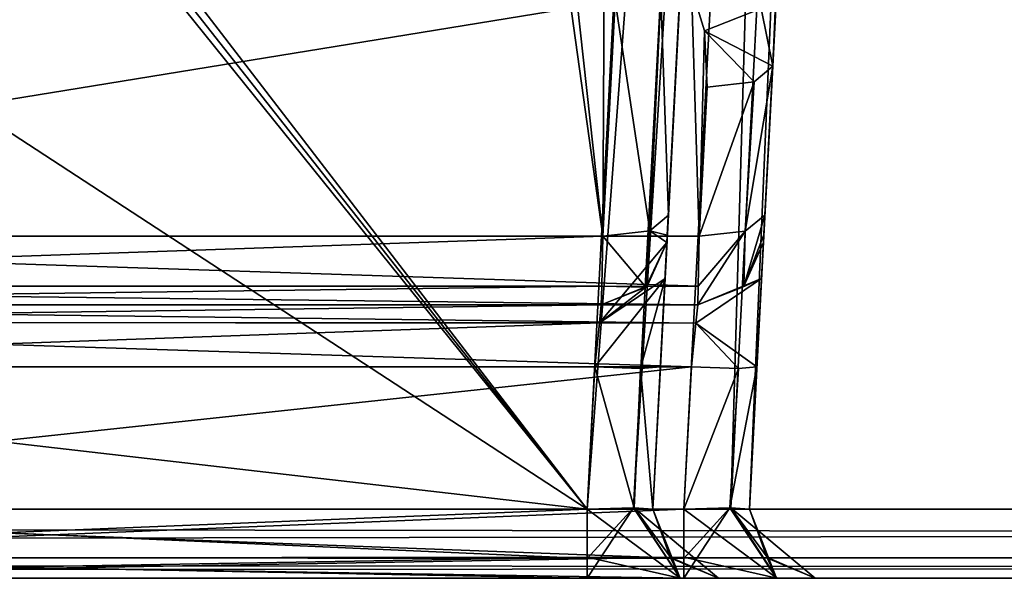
# Model space of a CAD drawing. Header units: inches. Extents: x -9.1 to 9.1, y -1.6 to 4.3.
# Tile 486 of 656: x -1.434 to -0.984, y -1.605 to -1.35. Entities that reach past the tile are written whole.
import ezdxf

# ---------------------------------------------------------------- set-up
doc = ezdxf.new("R2010")
doc.units = ezdxf.units.IN
doc.header["$LTSCALE"] = 65.185185
doc.header["$MEASUREMENT"] = 0
for name, color, linetype in [('2242', 7, 'CONTINUOUS'), ('2360', 7, 'CONTINUOUS'), ('2389', 7, 'CONTINUOUS'), ('2601', 7, 'CONTINUOUS'), ('2618', 7, 'CONTINUOUS'), ('2713', 7, 'CONTINUOUS'), ('2717', 7, 'CONTINUOUS'), ('2750', 7, 'CONTINUOUS'), ('2772', 7, 'CONTINUOUS'), ('3121', 7, 'CONTINUOUS'), ('3179', 7, 'CONTINUOUS'), ('3473', 7, 'CONTINUOUS'), ('3550', 7, 'CONTINUOUS'), ('4758', 7, 'CONTINUOUS'), ('4830', 7, 'CONTINUOUS'), ('4831', 7, 'CONTINUOUS'), ('4832', 7, 'CONTINUOUS'), ('4833', 7, 'CONTINUOUS'), ('8669', 7, 'CONTINUOUS'), ('8670', 7, 'CONTINUOUS'), ('8671', 7, 'CONTINUOUS'), ('8672', 7, 'CONTINUOUS'), ('8673', 7, 'CONTINUOUS'), ('8674', 7, 'CONTINUOUS'), ('8675', 7, 'CONTINUOUS'), ('8676', 7, 'CONTINUOUS'), ('8687', 7, 'CONTINUOUS'), ('8751', 7, 'CONTINUOUS'), ('8752', 7, 'CONTINUOUS'), ('8753', 7, 'CONTINUOUS'), ('8799', 7, 'CONTINUOUS'), ('8847', 7, 'CONTINUOUS'), ('8848', 7, 'CONTINUOUS'), ('9415', 7, 'CONTINUOUS'), ('9420', 7, 'CONTINUOUS'), ('9421', 7, 'CONTINUOUS'), ('9422', 7, 'CONTINUOUS'), ('9423', 7, 'CONTINUOUS'), ('9424', 7, 'CONTINUOUS'), ('9428', 7, 'CONTINUOUS'), ('9429', 7, 'CONTINUOUS'), ('9430', 7, 'CONTINUOUS'), ('9431', 7, 'CONTINUOUS')]:
    doc.layers.add(name, color=color, linetype=linetype)

msp = doc.modelspace()

# ---------------------------------------------------------------- linework, layer by layer
at = {"layer": '2242', "linetype": 'Continuous'}
for points in [[(-3.12257, -0.63817, 4.57874), (8.57837, -1.57343, 4.62775), (-3.08276, -0.62178, 4.57788), (-3.12257, -0.63817, 4.57874)], [(-3.08276, -0.62178, 4.57788), (8.57837, -1.57343, 4.62775), (-2.87743, -0.63817, 4.57874), (-3.08276, -0.62178, 4.57788)], [(-1.12257, -0.63817, 4.57874), (8.57837, -1.57343, 4.62775), (-1.08276, -0.62178, 4.57788), (-1.12257, -0.63817, 4.57874)], [(8.57837, -1.57343, 4.62775), (-0.87743, -0.63817, 4.57874), (-1.08276, -0.62178, 4.57788), (8.57837, -1.57343, 4.62775)], [(-8.57837, -1.57343, 4.62775), (8.57837, -1.57343, 4.62775), (-8.52935, -0.63817, 4.57874), (-8.57837, -1.57343, 4.62775)], [(-8.52935, -0.63817, 4.57874), (8.57837, -1.57343, 4.62775), (-7.12257, -0.63817, 4.57874), (-8.52935, -0.63817, 4.57874)], [(-7.12257, -0.63817, 4.57874), (8.57837, -1.57343, 4.62775), (-6.87743, -0.63817, 4.57874), (-7.12257, -0.63817, 4.57874)], [(-6.87743, -0.63817, 4.57874), (8.57837, -1.57343, 4.62775), (-6.10626, -0.63866, 4.57876), (-6.87743, -0.63817, 4.57874)], [(-6.10626, -0.63866, 4.57876), (8.57837, -1.57343, 4.62775), (-5.89369, -0.63806, 4.57873), (-6.10626, -0.63866, 4.57876)], [(-5.89369, -0.63806, 4.57873), (8.57837, -1.57343, 4.62775), (-5.12257, -0.63817, 4.57874), (-5.89369, -0.63806, 4.57873)], [(-5.12257, -0.63817, 4.57874), (8.57837, -1.57343, 4.62775), (-4.87743, -0.63817, 4.57874), (-5.12257, -0.63817, 4.57874)], [(-4.87743, -0.63817, 4.57874), (8.57837, -1.57343, 4.62775), (-4.1063, -0.63817, 4.57874), (-4.87743, -0.63817, 4.57874)], [(-4.1063, -0.63817, 4.57874), (8.57837, -1.57343, 4.62775), (-3.89369, -0.63806, 4.57873), (-4.1063, -0.63817, 4.57874)], [(-3.89369, -0.63806, 4.57873), (8.57837, -1.57343, 4.62775), (-3.12257, -0.63817, 4.57874), (-3.89369, -0.63806, 4.57873)], [(-2.87743, -0.63817, 4.57874), (8.57837, -1.57343, 4.62775), (-2.1063, -0.63817, 4.57874), (-2.87743, -0.63817, 4.57874)], [(-2.1063, -0.63817, 4.57874), (8.57837, -1.57343, 4.62775), (-1.89369, -0.63806, 4.57873), (-2.1063, -0.63817, 4.57874)], [(-1.89369, -0.63806, 4.57873), (8.57837, -1.57343, 4.62775), (-1.12257, -0.63817, 4.57874), (-1.89369, -0.63806, 4.57873)]]:
    msp.add_3dface(points, dxfattribs=at)
at = {"layer": '2360', "linetype": 'Continuous'}
for points in [[(-1.7482, -0.84517, 4.46441), (-1.8937, -0.63817, 4.47526), (-1.17481, -1.57343, 4.42625), (-1.7482, -0.84517, 4.46441)], [(-1.17481, -1.57343, 4.42625), (-1.8937, -0.63817, 4.47526), (-1.1258, -0.63817, 4.47526), (-1.17481, -1.57343, 4.42625)], [(-1.73027, -0.88351, 4.4624), (-1.7482, -0.84517, 4.46441), (-1.17481, -1.57343, 4.42625), (-1.73027, -0.88351, 4.4624)], [(-1.73027, -0.88351, 4.4624), (-1.17481, -1.57343, 4.42625), (-1.70722, -1.22575, 4.44447), (-1.73027, -0.88351, 4.4624)], [(-1.17481, -1.57343, 4.42625), (-1.68549, -1.57343, 4.42625), (-1.70722, -1.22575, 4.44447), (-1.17481, -1.57343, 4.42625)]]:
    msp.add_3dface(points, dxfattribs=at)
at = {"layer": '2389', "linetype": 'Continuous'}
for points in [[(-8.57831, -1.605, -4.59779), (8.57828, -1.605, -4.59779), (-5.99933, -1.605, -4.51066), (-8.57831, -1.605, -4.59779)], [(8.57828, -1.605, 4.59779), (-8.57831, -1.605, 4.59779), (5.99933, -1.605, 4.51066), (8.57828, -1.605, 4.59779)], [(5.99933, -1.605, 4.51066), (-8.57831, -1.605, 4.59779), (1.99933, -1.605, 4.51066), (5.99933, -1.605, 4.51066)], [(1.99933, -1.605, 4.51066), (-8.57831, -1.605, 4.59779), (-2.00067, -1.605, 4.51066), (1.99933, -1.605, 4.51066)], [(-5.99933, -1.605, -4.51066), (8.57828, -1.605, -4.59779), (-1.99933, -1.605, -4.51066), (-5.99933, -1.605, -4.51066)], [(-2.00067, -1.605, 4.51066), (0.82518, -1.605, 4.45621), (1.17482, -1.605, 4.45621), (-2.00067, -1.605, 4.51066)], [(0.82518, -1.605, 4.45621), (-2.00067, -1.605, 4.51066), (-0.82518, -1.605, 4.45621), (0.82518, -1.605, 4.45621)], [(1.68548, -1.605, 4.45621), (1.99933, -1.605, 4.51066), (-2.00067, -1.605, 4.51066), (1.68548, -1.605, 4.45621)], [(1.68548, -1.605, 4.45621), (-2.00067, -1.605, 4.51066), (1.17482, -1.605, 4.45621), (1.68548, -1.605, 4.45621)], [(-1.68548, -1.605, 4.45621), (-1.17482, -1.605, 4.45621), (-2.00067, -1.605, 4.51066), (-1.68548, -1.605, 4.45621)], [(-2.00067, -1.605, 4.51066), (-1.17482, -1.605, 4.45621), (-0.86758, -1.605, 4.43865), (-2.00067, -1.605, 4.51066)], [(-0.82518, -1.605, 4.45621), (-2.00067, -1.605, 4.51066), (-0.86758, -1.605, 4.43865), (-0.82518, -1.605, 4.45621)], [(-1.99933, -1.605, -4.51066), (8.57828, -1.605, -4.59779), (2.00067, -1.605, -4.51066), (-1.99933, -1.605, -4.51066)], [(-1.99933, -1.605, -4.51066), (2.00067, -1.605, -4.51066), (-1.68548, -1.605, -4.45621), (-1.99933, -1.605, -4.51066)], [(-1.17482, -1.605, 4.1199), (-1.73311, -1.605, 4.1199), (-1.13072, -1.605, -4.1199), (-1.17482, -1.605, 4.1199)], [(-1.73311, -1.605, 4.1199), (-1.73311, -1.605, -4.1199), (-1.13072, -1.605, -4.1199), (-1.73311, -1.605, 4.1199)], [(-1.68548, -1.605, -4.45621), (2.00067, -1.605, -4.51066), (-1.13072, -1.605, -4.45621), (-1.68548, -1.605, -4.45621)], [(-1.17482, -1.605, 4.45621), (-1.13245, -1.605, 4.43868), (-0.8851, -1.605, 4.39628), (-1.17482, -1.605, 4.45621)], [(-0.86758, -1.605, 4.43865), (-1.17482, -1.605, 4.45621), (-0.8851, -1.605, 4.39628), (-0.86758, -1.605, 4.43865)], [(-1.13242, -1.605, 4.13746), (-1.17482, -1.605, 4.1199), (-1.13072, -1.605, -4.1199), (-1.13242, -1.605, 4.13746)], [(-1.13245, -1.605, 4.43868), (-1.1149, -1.605, 4.39628), (-0.8851, -1.605, 4.17982), (-1.13245, -1.605, 4.43868)], [(-0.8851, -1.605, 4.39628), (-1.13245, -1.605, 4.43868), (-0.8851, -1.605, 4.17982), (-0.8851, -1.605, 4.39628)], [(-1.1149, -1.605, 4.17982), (-1.13242, -1.605, 4.13746), (-1.13072, -1.605, -4.1199), (-1.1149, -1.605, 4.17982)], [(-1.08835, -1.605, -4.13742), (-1.1149, -1.605, 4.17982), (-1.13072, -1.605, -4.1199), (-1.08835, -1.605, -4.13742)], [(2.00067, -1.605, -4.51066), (-0.86928, -1.605, -4.45621), (-1.13072, -1.605, -4.45621), (2.00067, -1.605, -4.51066)], [(-1.13072, -1.605, -4.45621), (-0.86928, -1.605, -4.45621), (-1.08832, -1.605, -4.43865), (-1.13072, -1.605, -4.45621)], [(-1.1149, -1.605, 4.39628), (-1.1149, -1.605, 4.17982), (-1.08835, -1.605, -4.13742), (-1.1149, -1.605, 4.39628)], [(-0.91168, -1.605, -4.13746), (-1.1149, -1.605, 4.39628), (-0.92921, -1.605, -4.17982), (-0.91168, -1.605, -4.13746)], [(-1.1149, -1.605, 4.39628), (-0.91168, -1.605, -4.13746), (-0.8851, -1.605, 4.17982), (-1.1149, -1.605, 4.39628)], [(-0.92921, -1.605, -4.17982), (-1.1149, -1.605, 4.39628), (-0.92921, -1.605, -4.39628), (-0.92921, -1.605, -4.17982)], [(-0.92921, -1.605, -4.39628), (-1.1149, -1.605, 4.39628), (-1.07079, -1.605, -4.17982), (-0.92921, -1.605, -4.39628)], [(-1.07079, -1.605, -4.17982), (-1.1149, -1.605, 4.39628), (-1.08835, -1.605, -4.13742), (-1.07079, -1.605, -4.17982)], [(-1.08832, -1.605, -4.43865), (-0.86928, -1.605, -4.45621), (-1.07079, -1.605, -4.39628), (-1.08832, -1.605, -4.43865)], [(-0.91165, -1.605, -4.43868), (-0.92921, -1.605, -4.39628), (-1.07079, -1.605, -4.17982), (-0.91165, -1.605, -4.43868)], [(-0.86928, -1.605, -4.45621), (-0.91165, -1.605, -4.43868), (-1.07079, -1.605, -4.39628), (-0.86928, -1.605, -4.45621)], [(-1.07079, -1.605, -4.39628), (-0.91165, -1.605, -4.43868), (-1.07079, -1.605, -4.17982), (-1.07079, -1.605, -4.39628)]]:
    msp.add_3dface(points, dxfattribs=at)
at = {"layer": '2601', "linetype": 'Continuous'}
for points in [[(-1.7072, -1.2257, -4.44447), (-1.68551, -1.57343, -4.42625), (-1.08276, -0.65843, -4.4742), (-1.7072, -1.2257, -4.44447)], [(-1.68551, -1.57343, -4.42625), (-1.13071, -1.57343, -4.42625), (-1.08276, -0.65843, -4.4742), (-1.68551, -1.57343, -4.42625)]]:
    msp.add_3dface(points, dxfattribs=at)
at = {"layer": '2618', "linetype": 'Continuous'}
for points in [[(3.12257, -0.63817, -4.57874), (-8.57837, -1.57343, -4.62775), (3.08276, -0.62178, -4.57788), (3.12257, -0.63817, -4.57874)], [(3.08276, -0.62178, -4.57788), (-8.57837, -1.57343, -4.62775), (2.87743, -0.63817, -4.57874), (3.08276, -0.62178, -4.57788)], [(6.1063, -0.63817, -4.57874), (-8.57837, -1.57343, -4.62775), (5.89369, -0.63806, -4.57873), (6.1063, -0.63817, -4.57874)], [(5.89369, -0.63806, -4.57873), (-8.57837, -1.57343, -4.62775), (5.12257, -0.63817, -4.57874), (5.89369, -0.63806, -4.57873)], [(4.1063, -0.63817, -4.57874), (-8.57837, -1.57343, -4.62775), (3.89369, -0.63806, -4.57873), (4.1063, -0.63817, -4.57874)], [(3.89369, -0.63806, -4.57873), (-8.57837, -1.57343, -4.62775), (3.12257, -0.63817, -4.57874), (3.89369, -0.63806, -4.57873)], [(2.1063, -0.63817, -4.57874), (-8.57837, -1.57343, -4.62775), (1.89369, -0.63806, -4.57873), (2.1063, -0.63817, -4.57874)], [(1.89369, -0.63806, -4.57873), (-8.57837, -1.57343, -4.62775), (-1.8937, -0.63817, -4.57874), (1.89369, -0.63806, -4.57873)], [(8.57837, -1.57343, -4.62775), (-8.57837, -1.57343, -4.62775), (8.52935, -0.63817, -4.57874), (8.57837, -1.57343, -4.62775)], [(8.52935, -0.63817, -4.57874), (-8.57837, -1.57343, -4.62775), (7.12257, -0.63817, -4.57874), (8.52935, -0.63817, -4.57874)], [(7.12257, -0.63817, -4.57874), (-8.57837, -1.57343, -4.62775), (6.87743, -0.63817, -4.57874), (7.12257, -0.63817, -4.57874)], [(6.87743, -0.63817, -4.57874), (-8.57837, -1.57343, -4.62775), (6.1063, -0.63817, -4.57874), (6.87743, -0.63817, -4.57874)], [(5.12257, -0.63817, -4.57874), (-8.57837, -1.57343, -4.62775), (4.87743, -0.63817, -4.57874), (5.12257, -0.63817, -4.57874)], [(4.87743, -0.63817, -4.57874), (-8.57837, -1.57343, -4.62775), (4.1063, -0.63817, -4.57874), (4.87743, -0.63817, -4.57874)], [(2.87743, -0.63817, -4.57874), (-8.57837, -1.57343, -4.62775), (2.1063, -0.63817, -4.57874), (2.87743, -0.63817, -4.57874)]]:
    msp.add_3dface(points, dxfattribs=at)
at = {"layer": '2713', "linetype": 'Continuous'}
for points in [[(-1.82228, -1.48, 3.86955), (-1.79654, -1.48, 4.11649), (-1.16843, -1.48, 4.11649), (-1.82228, -1.48, 3.86955)], [(-1.16843, -1.48, 3.86955), (-1.82228, -1.48, 3.86955), (-1.16843, -1.48, 4.11649), (-1.16843, -1.48, 3.86955)]]:
    msp.add_3dface(points, dxfattribs=at)
at = {"layer": '2717', "linetype": 'Continuous'}
for points in [[(-1.82228, -1.48, -3.86955), (-1.12433, -1.48, -3.86955), (-1.81384, -1.48, -4.10259), (-1.82228, -1.48, -3.86955)], [(-1.81384, -1.48, -4.10259), (-1.12433, -1.48, -3.86955), (-1.79654, -1.48, -4.11649), (-1.81384, -1.48, -4.10259)], [(-1.12433, -1.48, -3.86955), (-1.12433, -1.48, -4.11649), (-1.79654, -1.48, -4.11649), (-1.12433, -1.48, -3.86955)]]:
    msp.add_3dface(points, dxfattribs=at)
at = {"layer": '2750', "linetype": 'Continuous'}
for points in [[(-1.83865, -1.13627, 3.69695), (-1.82228, -1.44873, 3.82319), (-1.21131, -1.13627, 3.69695), (-1.83865, -1.13627, 3.69695)], [(-1.82228, -1.44873, 3.82319), (-1.16777, -1.44873, 3.82319), (-1.21131, -1.13627, 3.69695), (-1.82228, -1.44873, 3.82319)], [(-1.21131, -1.13627, 3.69695), (-1.16777, -1.44873, 3.82319), (-1.19269, -1.22118, 3.73125), (-1.21131, -1.13627, 3.69695)], [(-1.16777, -1.44873, 3.82319), (-1.16691, -1.30154, 3.76372), (-1.19269, -1.22118, 3.73125), (-1.16777, -1.44873, 3.82319)], [(-1.16777, -1.44873, 3.82319), (-1.16213, -1.34115, 3.77972), (-1.16691, -1.30154, 3.76372), (-1.16777, -1.44873, 3.82319)]]:
    msp.add_3dface(points, dxfattribs=at)
at = {"layer": '2772', "linetype": 'Continuous'}
for points in [[(-1.73311, -1.57343, 4.14986), (-1.17481, -1.57343, 4.14986), (-1.73944, -1.50843, 4.14645), (-1.73311, -1.57343, 4.14986)], [(-1.73944, -1.50843, 4.14645), (-1.17481, -1.57343, 4.14986), (-1.17141, -1.50843, 4.14645), (-1.73944, -1.50843, 4.14645)]]:
    msp.add_3dface(points, dxfattribs=at)
at = {"layer": '3121', "linetype": 'Continuous'}
for points in [[(-8.57837, -1.59535, -4.61984), (-8.57837, -1.57343, -4.62775), (8.57837, -1.59595, -4.61927), (-8.57837, -1.59535, -4.61984)], [(8.57837, -1.59595, -4.61927), (-8.57837, -1.57343, -4.62775), (8.57837, -1.57343, -4.62775), (8.57837, -1.59595, -4.61927)], [(8.57828, -1.605, -4.59779), (-8.57831, -1.605, -4.59779), (-8.57837, -1.59535, -4.61984), (8.57828, -1.605, -4.59779)], [(8.57828, -1.605, -4.59779), (-8.57837, -1.59535, -4.61984), (8.57837, -1.59595, -4.61927), (8.57828, -1.605, -4.59779)]]:
    msp.add_3dface(points, dxfattribs=at)
at = {"layer": '3179', "linetype": 'Continuous'}
for points in [[(8.57837, -1.57343, 4.62775), (-8.57837, -1.57343, 4.62775), (-8.57837, -1.59595, 4.61927), (8.57837, -1.57343, 4.62775)], [(8.57837, -1.59535, 4.61984), (8.57837, -1.57343, 4.62775), (-8.57837, -1.59595, 4.61927), (8.57837, -1.59535, 4.61984)], [(-8.57831, -1.605, 4.59779), (8.57837, -1.59535, 4.61984), (-8.57837, -1.59595, 4.61927), (-8.57831, -1.605, 4.59779)], [(-8.57831, -1.605, 4.59779), (8.57828, -1.605, 4.59779), (8.57837, -1.59535, 4.61984), (-8.57831, -1.605, 4.59779)]]:
    msp.add_3dface(points, dxfattribs=at)
at = {"layer": '3473', "linetype": 'Continuous'}
for points in [[(-1.73944, -1.50843, -4.14645), (-1.12731, -1.50843, -4.14645), (-1.73311, -1.57343, -4.14986), (-1.73944, -1.50843, -4.14645)], [(-1.12731, -1.50843, -4.14645), (-1.13071, -1.57343, -4.14986), (-1.73311, -1.57343, -4.14986), (-1.12731, -1.50843, -4.14645)]]:
    msp.add_3dface(points, dxfattribs=at)
at = {"layer": '3550', "linetype": 'Continuous'}
for points in [[(-1.83865, -1.13627, -3.69695), (-1.19439, -1.13627, -3.69695), (-1.82228, -1.44873, -3.82319), (-1.83865, -1.13627, -3.69695)], [(-1.19439, -1.13627, -3.69695), (-1.16661, -1.24354, -3.74029), (-1.82228, -1.44873, -3.82319), (-1.19439, -1.13627, -3.69695)], [(-1.16661, -1.24354, -3.74029), (-1.12718, -1.33537, -3.77739), (-1.82228, -1.44873, -3.82319), (-1.16661, -1.24354, -3.74029)], [(-1.82228, -1.44873, -3.82319), (-1.12718, -1.33537, -3.77739), (-1.12367, -1.44873, -3.82319), (-1.82228, -1.44873, -3.82319)], [(-1.12367, -1.44873, -3.82319), (-1.12718, -1.33537, -3.77739), (-1.12123, -1.35496, -3.7853), (-1.12367, -1.44873, -3.82319)], [(-1.1201, -1.38064, -3.79568), (-1.12367, -1.44873, -3.82319), (-1.12123, -1.35496, -3.7853), (-1.1201, -1.38064, -3.79568)]]:
    msp.add_3dface(points, dxfattribs=at)
at = {"layer": '4758', "linetype": 'Continuous'}
for points in [[(-1.0528, -0.65843, -4.44424), (-1.10075, -1.57343, -4.39629), (-1.0528, -0.65843, -3.80177), (-1.0528, -0.65843, -4.44424)], [(-1.10075, -1.57343, -4.39629), (-1.07147, -1.0147, -3.81291), (-1.0528, -0.65843, -3.80177), (-1.10075, -1.57343, -4.39629)], [(-1.07147, -1.0147, -3.81291), (-1.10075, -1.57343, -4.39629), (-1.09523, -1.46806, -4.15781), (-1.07147, -1.0147, -3.81291)], [(-1.09437, -1.45157, -4.11652), (-1.07147, -1.0147, -3.81291), (-1.09523, -1.46806, -4.15781), (-1.09437, -1.45157, -4.11652)], [(-1.09437, -1.45157, -4.11652), (-1.09014, -1.37097, -3.82349), (-1.07147, -1.0147, -3.81291), (-1.09437, -1.45157, -4.11652)], [(-1.09437, -1.45157, -4.11652), (-1.09371, -1.43906, -3.851), (-1.09014, -1.37097, -3.82349), (-1.09437, -1.45157, -4.11652)], [(-1.09418, -1.44803, -3.85817), (-1.09371, -1.43906, -3.851), (-1.09437, -1.45157, -4.11652), (-1.09418, -1.44803, -3.85817)], [(-1.09437, -1.45157, -3.86955), (-1.09418, -1.44803, -3.85817), (-1.09437, -1.45157, -4.11652), (-1.09437, -1.45157, -3.86955)], [(-1.09523, -1.46806, -4.15781), (-1.10075, -1.57343, -4.39629), (-1.09735, -1.50846, -4.17641), (-1.09523, -1.46806, -4.15781)], [(-1.10075, -1.57343, -4.39629), (-1.10075, -1.57343, -4.17981), (-1.09735, -1.50846, -4.17641), (-1.10075, -1.57343, -4.39629)]]:
    msp.add_3dface(points, dxfattribs=at)
at = {"layer": '4830', "linetype": 'Continuous'}
for points in [[(-1.0979, -0.67738, 3.79138), (-1.14486, -1.57343, 4.39629), (-1.09529, -0.62763, 3.76197), (-1.0979, -0.67738, 3.79138)], [(-1.09529, -0.62763, 3.76197), (-1.14486, -1.57343, 4.39629), (-1.09584, -0.63819, 4.4453), (-1.09529, -0.62763, 3.76197)], [(-1.13933, -1.46806, 4.15781), (-1.14486, -1.57343, 4.39629), (-1.0979, -0.67738, 3.79138), (-1.13933, -1.46806, 4.15781)], [(-1.13847, -1.45157, 4.11651), (-1.13933, -1.46806, 4.15781), (-1.0979, -0.67738, 3.79138), (-1.13847, -1.45157, 4.11651)], [(-1.1383, -1.44829, 3.85854), (-1.13847, -1.45157, 3.86955), (-1.0979, -0.67738, 3.79138), (-1.1383, -1.44829, 3.85854)], [(-1.13847, -1.45157, 3.86955), (-1.13847, -1.45157, 4.11651), (-1.0979, -0.67738, 3.79138), (-1.13847, -1.45157, 3.86955)], [(-1.13781, -1.43906, 3.851), (-1.1383, -1.44829, 3.85854), (-1.0979, -0.67738, 3.79138), (-1.13781, -1.43906, 3.851)], [(-1.13218, -1.33148, 3.80754), (-1.13781, -1.43906, 3.851), (-1.0979, -0.67738, 3.79138), (-1.13218, -1.33148, 3.80754)], [(-1.14145, -1.50845, 4.17641), (-1.14486, -1.57343, 4.39629), (-1.13933, -1.46806, 4.15781), (-1.14145, -1.50845, 4.17641)], [(-1.14486, -1.57343, 4.17981), (-1.14486, -1.57343, 4.39629), (-1.14145, -1.50845, 4.17641), (-1.14486, -1.57343, 4.17981)]]:
    msp.add_3dface(points, dxfattribs=at)
at = {"layer": '4831', "linetype": 'Continuous'}
for points in [[(-1.14486, -1.57343, 4.39629), (-1.14486, -1.57343, 4.17981), (-1.13637, -1.59595, 4.17981), (-1.14486, -1.57343, 4.39629)], [(-1.13694, -1.59535, 4.39629), (-1.14486, -1.57343, 4.39629), (-1.13637, -1.59595, 4.17981), (-1.13694, -1.59535, 4.39629)], [(-1.1149, -1.605, 4.39628), (-1.13694, -1.59535, 4.39629), (-1.1149, -1.605, 4.17982), (-1.1149, -1.605, 4.39628)], [(-1.1149, -1.605, 4.17982), (-1.13694, -1.59535, 4.39629), (-1.13637, -1.59595, 4.17981), (-1.1149, -1.605, 4.17982)]]:
    msp.add_3dface(points, dxfattribs=at)
at = {"layer": '4832', "linetype": 'Continuous'}
for points in [[(-1.17482, -1.605, 4.45621), (-1.17481, -1.59595, 4.43473), (-1.15377, -1.5728, 4.41769), (-1.17482, -1.605, 4.45621)], [(-1.13245, -1.605, 4.43868), (-1.17482, -1.605, 4.45621), (-1.15377, -1.5728, 4.41769), (-1.13245, -1.605, 4.43868)], [(-1.17481, -1.59595, 4.43473), (-1.17481, -1.57343, 4.42625), (-1.15377, -1.5728, 4.41769), (-1.17481, -1.59595, 4.43473)], [(-1.14486, -1.57343, 4.39629), (-1.13245, -1.605, 4.43868), (-1.15377, -1.5728, 4.41769), (-1.14486, -1.57343, 4.39629)], [(-1.14486, -1.57343, 4.39629), (-1.13694, -1.59535, 4.39629), (-1.13245, -1.605, 4.43868), (-1.14486, -1.57343, 4.39629)], [(-1.13694, -1.59535, 4.39629), (-1.1149, -1.605, 4.39628), (-1.13245, -1.605, 4.43868), (-1.13694, -1.59535, 4.39629)]]:
    msp.add_3dface(points, dxfattribs=at)
at = {"layer": '4833', "linetype": 'Continuous'}
for points in [[(-1.17481, -1.57343, 4.42625), (-1.1258, -0.63817, 4.47526), (-1.10434, -0.63882, 4.46615), (-1.17481, -1.57343, 4.42625)], [(-1.09584, -0.63819, 4.4453), (-1.14486, -1.57343, 4.39629), (-1.15377, -1.5728, 4.41769), (-1.09584, -0.63819, 4.4453)], [(-1.09584, -0.63819, 4.4453), (-1.15377, -1.5728, 4.41769), (-1.10434, -0.63882, 4.46615), (-1.09584, -0.63819, 4.4453)], [(-1.15377, -1.5728, 4.41769), (-1.17481, -1.57343, 4.42625), (-1.10434, -0.63882, 4.46615), (-1.15377, -1.5728, 4.41769)]]:
    msp.add_3dface(points, dxfattribs=at)
at = {"layer": '8669', "linetype": 'Continuous'}
for points in [[(-1.12123, -1.35496, -3.7853), (-1.12718, -1.33537, -3.77739), (-1.09538, -1.34462, -3.79789), (-1.12123, -1.35496, -3.7853)], [(-1.12123, -1.35496, -3.7853), (-1.09538, -1.34462, -3.79789), (-1.09014, -1.37097, -3.82349), (-1.12123, -1.35496, -3.7853)], [(-1.1201, -1.38064, -3.79568), (-1.12123, -1.35496, -3.7853), (-1.09862, -1.37821, -3.80449), (-1.1201, -1.38064, -3.79568)], [(-1.12123, -1.35496, -3.7853), (-1.09014, -1.37097, -3.82349), (-1.09862, -1.37821, -3.80449), (-1.12123, -1.35496, -3.7853)]]:
    msp.add_3dface(points, dxfattribs=at)
at = {"layer": '8670', "linetype": 'Continuous'}
for points in [[(-1.09371, -1.43906, -3.851), (-1.10272, -1.44647, -3.8315), (-1.09014, -1.37097, -3.82349), (-1.09371, -1.43906, -3.851)], [(-1.09014, -1.37097, -3.82349), (-1.10272, -1.44647, -3.8315), (-1.09862, -1.37821, -3.80449), (-1.09014, -1.37097, -3.82349)], [(-1.12367, -1.44873, -3.82319), (-1.1201, -1.38064, -3.79568), (-1.09862, -1.37821, -3.80449), (-1.12367, -1.44873, -3.82319)], [(-1.10272, -1.44647, -3.8315), (-1.12367, -1.44873, -3.82319), (-1.09862, -1.37821, -3.80449), (-1.10272, -1.44647, -3.8315)]]:
    msp.add_3dface(points, dxfattribs=at)
at = {"layer": '8671', "linetype": 'Continuous'}
for points in [[(-1.09418, -1.44803, -3.85817), (-1.10341, -1.47151, -3.86955), (-1.09371, -1.43906, -3.851), (-1.09418, -1.44803, -3.85817)], [(-1.09371, -1.43906, -3.851), (-1.10341, -1.47151, -3.86955), (-1.10272, -1.44647, -3.8315), (-1.09371, -1.43906, -3.851)], [(-1.12433, -1.48, -3.86955), (-1.12415, -1.47146, -3.84161), (-1.10272, -1.44647, -3.8315), (-1.12433, -1.48, -3.86955)], [(-1.10341, -1.47151, -3.86955), (-1.12433, -1.48, -3.86955), (-1.10272, -1.44647, -3.8315), (-1.10341, -1.47151, -3.86955)], [(-1.12415, -1.47146, -3.84161), (-1.12367, -1.44873, -3.82319), (-1.10272, -1.44647, -3.8315), (-1.12415, -1.47146, -3.84161)], [(-1.09437, -1.45157, -3.86955), (-1.10341, -1.47151, -3.86955), (-1.09418, -1.44803, -3.85817), (-1.09437, -1.45157, -3.86955)]]:
    msp.add_3dface(points, dxfattribs=at)
at = {"layer": '8672', "linetype": 'Continuous'}
for points in [[(-1.10341, -1.47151, -3.86955), (-1.09437, -1.45157, -3.86955), (-1.10394, -1.47201, -4.11649), (-1.10341, -1.47151, -3.86955)], [(-1.10394, -1.47201, -4.11649), (-1.09437, -1.45157, -3.86955), (-1.09437, -1.45157, -4.11652), (-1.10394, -1.47201, -4.11649)], [(-1.12433, -1.48, -3.86955), (-1.10341, -1.47151, -3.86955), (-1.12433, -1.48, -4.11649), (-1.12433, -1.48, -3.86955)], [(-1.12433, -1.48, -4.11649), (-1.10341, -1.47151, -3.86955), (-1.10394, -1.47201, -4.11649), (-1.12433, -1.48, -4.11649)]]:
    msp.add_3dface(points, dxfattribs=at)
at = {"layer": '8673', "linetype": 'Continuous'}
for points in [[(-1.10394, -1.47201, -4.11649), (-1.09437, -1.45157, -4.11652), (-1.09523, -1.46806, -4.15781), (-1.10394, -1.47201, -4.11649)], [(-1.12433, -1.48, -4.11649), (-1.09523, -1.46806, -4.15781), (-1.12522, -1.48849, -4.1374), (-1.12433, -1.48, -4.11649)], [(-1.09523, -1.46806, -4.15781), (-1.09735, -1.50846, -4.17641), (-1.12522, -1.48849, -4.1374), (-1.09523, -1.46806, -4.15781)], [(-1.12433, -1.48, -4.11649), (-1.10394, -1.47201, -4.11649), (-1.09523, -1.46806, -4.15781), (-1.12433, -1.48, -4.11649)], [(-1.10585, -1.50908, -4.15556), (-1.12731, -1.50843, -4.14645), (-1.12522, -1.48849, -4.1374), (-1.10585, -1.50908, -4.15556)], [(-1.09735, -1.50846, -4.17641), (-1.10585, -1.50908, -4.15556), (-1.12522, -1.48849, -4.1374), (-1.09735, -1.50846, -4.17641)]]:
    msp.add_3dface(points, dxfattribs=at)
at = {"layer": '8674', "linetype": 'Continuous'}
for points in [[(-1.10585, -1.50908, -4.15556), (-1.13071, -1.57343, -4.14986), (-1.12731, -1.50843, -4.14645), (-1.10585, -1.50908, -4.15556)], [(-1.10967, -1.5728, -4.15841), (-1.13071, -1.57343, -4.14986), (-1.10585, -1.50908, -4.15556), (-1.10967, -1.5728, -4.15841)], [(-1.09735, -1.50846, -4.17641), (-1.10075, -1.57343, -4.17981), (-1.10967, -1.5728, -4.15841), (-1.09735, -1.50846, -4.17641)], [(-1.09735, -1.50846, -4.17641), (-1.10967, -1.5728, -4.15841), (-1.10585, -1.50908, -4.15556), (-1.09735, -1.50846, -4.17641)]]:
    msp.add_3dface(points, dxfattribs=at)
at = {"layer": '8675', "linetype": 'Continuous'}
for points in [[(-1.08835, -1.605, -4.13742), (-1.13072, -1.605, -4.1199), (-1.10967, -1.5728, -4.15841), (-1.08835, -1.605, -4.13742)], [(-1.13072, -1.605, -4.1199), (-1.13071, -1.59595, -4.14137), (-1.10967, -1.5728, -4.15841), (-1.13072, -1.605, -4.1199)], [(-1.13071, -1.59595, -4.14137), (-1.13071, -1.57343, -4.14986), (-1.10967, -1.5728, -4.15841), (-1.13071, -1.59595, -4.14137)], [(-1.10075, -1.57343, -4.17981), (-1.08835, -1.605, -4.13742), (-1.10967, -1.5728, -4.15841), (-1.10075, -1.57343, -4.17981)], [(-1.08835, -1.605, -4.13742), (-1.10075, -1.57343, -4.17981), (-1.09284, -1.59535, -4.17981), (-1.08835, -1.605, -4.13742)], [(-1.07079, -1.605, -4.17982), (-1.08835, -1.605, -4.13742), (-1.09284, -1.59535, -4.17981), (-1.07079, -1.605, -4.17982)]]:
    msp.add_3dface(points, dxfattribs=at)
at = {"layer": '8676', "linetype": 'Continuous'}
for points in [[(-1.13071, -1.57343, -4.14986), (-1.13071, -1.59595, -4.14137), (-1.73311, -1.57343, -4.14986), (-1.13071, -1.57343, -4.14986)], [(-1.73311, -1.57343, -4.14986), (-1.13071, -1.59595, -4.14137), (-1.73311, -1.59535, -4.14194), (-1.73311, -1.57343, -4.14986)], [(-1.13072, -1.605, -4.1199), (-1.73311, -1.605, -4.1199), (-1.73311, -1.59535, -4.14194), (-1.13072, -1.605, -4.1199)], [(-1.13071, -1.59595, -4.14137), (-1.13072, -1.605, -4.1199), (-1.73311, -1.59535, -4.14194), (-1.13071, -1.59595, -4.14137)]]:
    msp.add_3dface(points, dxfattribs=at)
at = {"layer": '8687', "linetype": 'Continuous'}
for points in [[(-1.82228, -1.44873, -3.82319), (-1.12367, -1.44873, -3.82319), (-1.12415, -1.47146, -3.84161), (-1.82228, -1.44873, -3.82319)], [(-1.82228, -1.47163, -3.84185), (-1.82228, -1.44873, -3.82319), (-1.12415, -1.47146, -3.84161), (-1.82228, -1.47163, -3.84185)], [(-1.12433, -1.48, -3.86955), (-1.82228, -1.47163, -3.84185), (-1.12415, -1.47146, -3.84161), (-1.12433, -1.48, -3.86955)], [(-1.82228, -1.48, -3.86955), (-1.82228, -1.47163, -3.84185), (-1.12433, -1.48, -3.86955), (-1.82228, -1.48, -3.86955)]]:
    msp.add_3dface(points, dxfattribs=at)
at = {"layer": '8751', "linetype": 'Continuous'}
for points in [[(-1.68551, -1.57343, -4.42625), (-1.68549, -1.59595, -4.43473), (-1.13071, -1.57343, -4.42625), (-1.68551, -1.57343, -4.42625)], [(-1.13071, -1.57343, -4.42625), (-1.68549, -1.59595, -4.43473), (-1.13071, -1.59535, -4.43416), (-1.13071, -1.57343, -4.42625)], [(-1.68549, -1.59595, -4.43473), (-1.68548, -1.605, -4.45621), (-1.13071, -1.59535, -4.43416), (-1.68549, -1.59595, -4.43473)], [(-1.68548, -1.605, -4.45621), (-1.13072, -1.605, -4.45621), (-1.13071, -1.59535, -4.43416), (-1.68548, -1.605, -4.45621)]]:
    msp.add_3dface(points, dxfattribs=at)
at = {"layer": '8752', "linetype": 'Continuous'}
for points in [[(-1.13071, -1.57343, -4.42625), (-1.08832, -1.605, -4.43865), (-1.10924, -1.5728, -4.41726), (-1.13071, -1.57343, -4.42625)], [(-1.08832, -1.605, -4.43865), (-1.13071, -1.57343, -4.42625), (-1.13071, -1.59535, -4.43416), (-1.08832, -1.605, -4.43865)], [(-1.08832, -1.605, -4.43865), (-1.07079, -1.605, -4.39628), (-1.10924, -1.5728, -4.41726), (-1.08832, -1.605, -4.43865)], [(-1.07079, -1.605, -4.39628), (-1.09227, -1.59595, -4.39629), (-1.10924, -1.5728, -4.41726), (-1.07079, -1.605, -4.39628)], [(-1.09227, -1.59595, -4.39629), (-1.10075, -1.57343, -4.39629), (-1.10924, -1.5728, -4.41726), (-1.09227, -1.59595, -4.39629)], [(-1.13072, -1.605, -4.45621), (-1.08832, -1.605, -4.43865), (-1.13071, -1.59535, -4.43416), (-1.13072, -1.605, -4.45621)]]:
    msp.add_3dface(points, dxfattribs=at)
at = {"layer": '8753', "linetype": 'Continuous'}
for points in [[(-1.08276, -0.65843, -4.4742), (-1.13071, -1.57343, -4.42625), (-1.10924, -1.5728, -4.41726), (-1.08276, -0.65843, -4.4742)], [(-1.08276, -0.65843, -4.4742), (-1.10924, -1.5728, -4.41726), (-1.06184, -0.65908, -4.46563), (-1.08276, -0.65843, -4.4742)], [(-1.10924, -1.5728, -4.41726), (-1.10075, -1.57343, -4.39629), (-1.06184, -0.65908, -4.46563), (-1.10924, -1.5728, -4.41726)], [(-1.06184, -0.65908, -4.46563), (-1.10075, -1.57343, -4.39629), (-1.0528, -0.65843, -4.44424), (-1.06184, -0.65908, -4.46563)]]:
    msp.add_3dface(points, dxfattribs=at)
at = {"layer": '8799', "linetype": 'Continuous'}
for points in [[(-1.09014, -1.37097, -3.82349), (-1.09538, -1.34462, -3.79789), (-1.06015, -0.65816, -3.77567), (-1.09014, -1.37097, -3.82349)], [(-1.07147, -1.0147, -3.81291), (-1.09014, -1.37097, -3.82349), (-1.06015, -0.65816, -3.77567), (-1.07147, -1.0147, -3.81291)]]:
    msp.add_3dface(points, dxfattribs=at)
at = {"layer": '8847', "linetype": 'Continuous'}
for points in [[(-1.10075, -1.57343, -4.39629), (-1.09227, -1.59595, -4.39629), (-1.10075, -1.57343, -4.17981), (-1.10075, -1.57343, -4.39629)], [(-1.10075, -1.57343, -4.17981), (-1.09227, -1.59595, -4.39629), (-1.09284, -1.59535, -4.17981), (-1.10075, -1.57343, -4.17981)], [(-1.07079, -1.605, -4.39628), (-1.07079, -1.605, -4.17982), (-1.09284, -1.59535, -4.17981), (-1.07079, -1.605, -4.39628)], [(-1.09227, -1.59595, -4.39629), (-1.07079, -1.605, -4.39628), (-1.09284, -1.59535, -4.17981), (-1.09227, -1.59595, -4.39629)]]:
    msp.add_3dface(points, dxfattribs=at)
at = {"layer": '8848', "linetype": 'Continuous'}
for points in [[(-1.79654, -1.48, -4.11649), (-1.12433, -1.48, -4.11649), (-1.12522, -1.48849, -4.1374), (-1.79654, -1.48, -4.11649)], [(-1.79654, -1.48, -4.11649), (-1.12522, -1.48849, -4.1374), (-1.75624, -1.48795, -4.13683), (-1.79654, -1.48, -4.11649)], [(-1.12522, -1.48849, -4.1374), (-1.12731, -1.50843, -4.14645), (-1.75624, -1.48795, -4.13683), (-1.12522, -1.48849, -4.1374)], [(-1.75624, -1.48795, -4.13683), (-1.12731, -1.50843, -4.14645), (-1.73944, -1.50843, -4.14645), (-1.75624, -1.48795, -4.13683)]]:
    msp.add_3dface(points, dxfattribs=at)
at = {"layer": '9415', "linetype": 'Continuous'}
for points in [[(-1.68549, -1.57343, 4.42625), (-1.17481, -1.57343, 4.42625), (-1.17481, -1.59595, 4.43473), (-1.68549, -1.57343, 4.42625)], [(-1.68549, -1.59535, 4.43416), (-1.68549, -1.57343, 4.42625), (-1.17481, -1.59595, 4.43473), (-1.68549, -1.59535, 4.43416)], [(-1.68548, -1.605, 4.45621), (-1.68549, -1.59535, 4.43416), (-1.17482, -1.605, 4.45621), (-1.68548, -1.605, 4.45621)], [(-1.17482, -1.605, 4.45621), (-1.68549, -1.59535, 4.43416), (-1.17481, -1.59595, 4.43473), (-1.17482, -1.605, 4.45621)]]:
    msp.add_3dface(points, dxfattribs=at)
at = {"layer": '9420', "linetype": 'Continuous'}
for points in [[(-1.73311, -1.57343, 4.14986), (-1.73311, -1.59595, 4.14137), (-1.17481, -1.57343, 4.14986), (-1.73311, -1.57343, 4.14986)], [(-1.17481, -1.57343, 4.14986), (-1.73311, -1.59595, 4.14137), (-1.17481, -1.59535, 4.14194), (-1.17481, -1.57343, 4.14986)], [(-1.73311, -1.59595, 4.14137), (-1.73311, -1.605, 4.1199), (-1.17481, -1.59535, 4.14194), (-1.73311, -1.59595, 4.14137)], [(-1.17481, -1.59535, 4.14194), (-1.73311, -1.605, 4.1199), (-1.17482, -1.605, 4.1199), (-1.17481, -1.59535, 4.14194)]]:
    msp.add_3dface(points, dxfattribs=at)
at = {"layer": '9421', "linetype": 'Continuous'}
for points in [[(-1.17481, -1.57343, 4.14986), (-1.13242, -1.605, 4.13746), (-1.15335, -1.5728, 4.15884), (-1.17481, -1.57343, 4.14986)], [(-1.17481, -1.57343, 4.14986), (-1.17481, -1.59535, 4.14194), (-1.13242, -1.605, 4.13746), (-1.17481, -1.57343, 4.14986)], [(-1.13637, -1.59595, 4.17981), (-1.14486, -1.57343, 4.17981), (-1.15335, -1.5728, 4.15884), (-1.13637, -1.59595, 4.17981)], [(-1.1149, -1.605, 4.17982), (-1.13637, -1.59595, 4.17981), (-1.15335, -1.5728, 4.15884), (-1.1149, -1.605, 4.17982)], [(-1.13242, -1.605, 4.13746), (-1.1149, -1.605, 4.17982), (-1.15335, -1.5728, 4.15884), (-1.13242, -1.605, 4.13746)], [(-1.17481, -1.59535, 4.14194), (-1.17482, -1.605, 4.1199), (-1.13242, -1.605, 4.13746), (-1.17481, -1.59535, 4.14194)]]:
    msp.add_3dface(points, dxfattribs=at)
at = {"layer": '9422', "linetype": 'Continuous'}
for points in [[(-1.17141, -1.50843, 4.14645), (-1.17481, -1.57343, 4.14986), (-1.15335, -1.5728, 4.15884), (-1.17141, -1.50843, 4.14645)], [(-1.17141, -1.50843, 4.14645), (-1.15335, -1.5728, 4.15884), (-1.15049, -1.50908, 4.15502), (-1.17141, -1.50843, 4.14645)], [(-1.15335, -1.5728, 4.15884), (-1.14486, -1.57343, 4.17981), (-1.15049, -1.50908, 4.15502), (-1.15335, -1.5728, 4.15884)], [(-1.14486, -1.57343, 4.17981), (-1.14145, -1.50845, 4.17641), (-1.15049, -1.50908, 4.15502), (-1.14486, -1.57343, 4.17981)]]:
    msp.add_3dface(points, dxfattribs=at)
at = {"layer": '9423', "linetype": 'Continuous'}
for points in [[(-1.13847, -1.45157, 4.11651), (-1.14752, -1.47151, 4.11649), (-1.1693, -1.48822, 4.13712), (-1.13847, -1.45157, 4.11651)], [(-1.13933, -1.46806, 4.15781), (-1.13847, -1.45157, 4.11651), (-1.1693, -1.48822, 4.13712), (-1.13933, -1.46806, 4.15781)], [(-1.13933, -1.46806, 4.15781), (-1.17141, -1.50843, 4.14645), (-1.15049, -1.50908, 4.15502), (-1.13933, -1.46806, 4.15781)], [(-1.17141, -1.50843, 4.14645), (-1.13933, -1.46806, 4.15781), (-1.1693, -1.48822, 4.13712), (-1.17141, -1.50843, 4.14645)], [(-1.14145, -1.50845, 4.17641), (-1.13933, -1.46806, 4.15781), (-1.15049, -1.50908, 4.15502), (-1.14145, -1.50845, 4.17641)], [(-1.14752, -1.47151, 4.11649), (-1.16843, -1.48, 4.11649), (-1.1693, -1.48822, 4.13712), (-1.14752, -1.47151, 4.11649)]]:
    msp.add_3dface(points, dxfattribs=at)
at = {"layer": '9424', "linetype": 'Continuous'}
for points in [[(-1.79654, -1.48, 4.11649), (-1.75616, -1.48799, 4.13688), (-1.16843, -1.48, 4.11649), (-1.79654, -1.48, 4.11649)], [(-1.16843, -1.48, 4.11649), (-1.75616, -1.48799, 4.13688), (-1.1693, -1.48822, 4.13712), (-1.16843, -1.48, 4.11649)], [(-1.75616, -1.48799, 4.13688), (-1.73944, -1.50843, 4.14645), (-1.1693, -1.48822, 4.13712), (-1.75616, -1.48799, 4.13688)], [(-1.73944, -1.50843, 4.14645), (-1.17141, -1.50843, 4.14645), (-1.1693, -1.48822, 4.13712), (-1.73944, -1.50843, 4.14645)]]:
    msp.add_3dface(points, dxfattribs=at)
at = {"layer": '9428', "linetype": 'Continuous'}
for points in [[(-1.13847, -1.45157, 3.86955), (-1.14804, -1.47201, 3.86955), (-1.13847, -1.45157, 4.11651), (-1.13847, -1.45157, 3.86955)], [(-1.13847, -1.45157, 4.11651), (-1.14804, -1.47201, 3.86955), (-1.14752, -1.47151, 4.11649), (-1.13847, -1.45157, 4.11651)], [(-1.16843, -1.48, 3.86955), (-1.16843, -1.48, 4.11649), (-1.14752, -1.47151, 4.11649), (-1.16843, -1.48, 3.86955)], [(-1.14804, -1.47201, 3.86955), (-1.16843, -1.48, 3.86955), (-1.14752, -1.47151, 4.11649), (-1.14804, -1.47201, 3.86955)]]:
    msp.add_3dface(points, dxfattribs=at)
at = {"layer": '9429', "linetype": 'Continuous'}
for points in [[(-1.13781, -1.43906, 3.851), (-1.14629, -1.4463, 3.832), (-1.1383, -1.44829, 3.85854), (-1.13781, -1.43906, 3.851)], [(-1.16777, -1.44873, 3.82319), (-1.14804, -1.47201, 3.86955), (-1.14629, -1.4463, 3.832), (-1.16777, -1.44873, 3.82319)], [(-1.14804, -1.47201, 3.86955), (-1.13847, -1.45157, 3.86955), (-1.14629, -1.4463, 3.832), (-1.14804, -1.47201, 3.86955)], [(-1.14629, -1.4463, 3.832), (-1.13847, -1.45157, 3.86955), (-1.1383, -1.44829, 3.85854), (-1.14629, -1.4463, 3.832)], [(-1.16777, -1.44873, 3.82319), (-1.16825, -1.47146, 3.8416), (-1.14804, -1.47201, 3.86955), (-1.16777, -1.44873, 3.82319)], [(-1.16825, -1.47146, 3.8416), (-1.16843, -1.48, 3.86955), (-1.14804, -1.47201, 3.86955), (-1.16825, -1.47146, 3.8416)]]:
    msp.add_3dface(points, dxfattribs=at)
at = {"layer": '9430', "linetype": 'Continuous'}
for points in [[(-1.82228, -1.44873, 3.82319), (-1.82228, -1.47124, 3.84128), (-1.16777, -1.44873, 3.82319), (-1.82228, -1.44873, 3.82319)], [(-1.16777, -1.44873, 3.82319), (-1.82228, -1.47124, 3.84128), (-1.16825, -1.47146, 3.8416), (-1.16777, -1.44873, 3.82319)], [(-1.82228, -1.47124, 3.84128), (-1.82228, -1.48, 3.86955), (-1.16825, -1.47146, 3.8416), (-1.82228, -1.47124, 3.84128)], [(-1.82228, -1.48, 3.86955), (-1.16843, -1.48, 3.86955), (-1.16825, -1.47146, 3.8416), (-1.82228, -1.48, 3.86955)]]:
    msp.add_3dface(points, dxfattribs=at)
at = {"layer": '9431', "linetype": 'Continuous'}
for points in [[(-1.13781, -1.43906, 3.851), (-1.13218, -1.33148, 3.80754), (-1.14119, -1.33889, 3.78803), (-1.13781, -1.43906, 3.851)], [(-1.14629, -1.4463, 3.832), (-1.14119, -1.33889, 3.78803), (-1.16213, -1.34115, 3.77972), (-1.14629, -1.4463, 3.832)], [(-1.14629, -1.4463, 3.832), (-1.13781, -1.43906, 3.851), (-1.14119, -1.33889, 3.78803), (-1.14629, -1.4463, 3.832)], [(-1.16777, -1.44873, 3.82319), (-1.14629, -1.4463, 3.832), (-1.16213, -1.34115, 3.77972), (-1.16777, -1.44873, 3.82319)]]:
    msp.add_3dface(points, dxfattribs=at)

doc.saveas('drawing.dxf')
